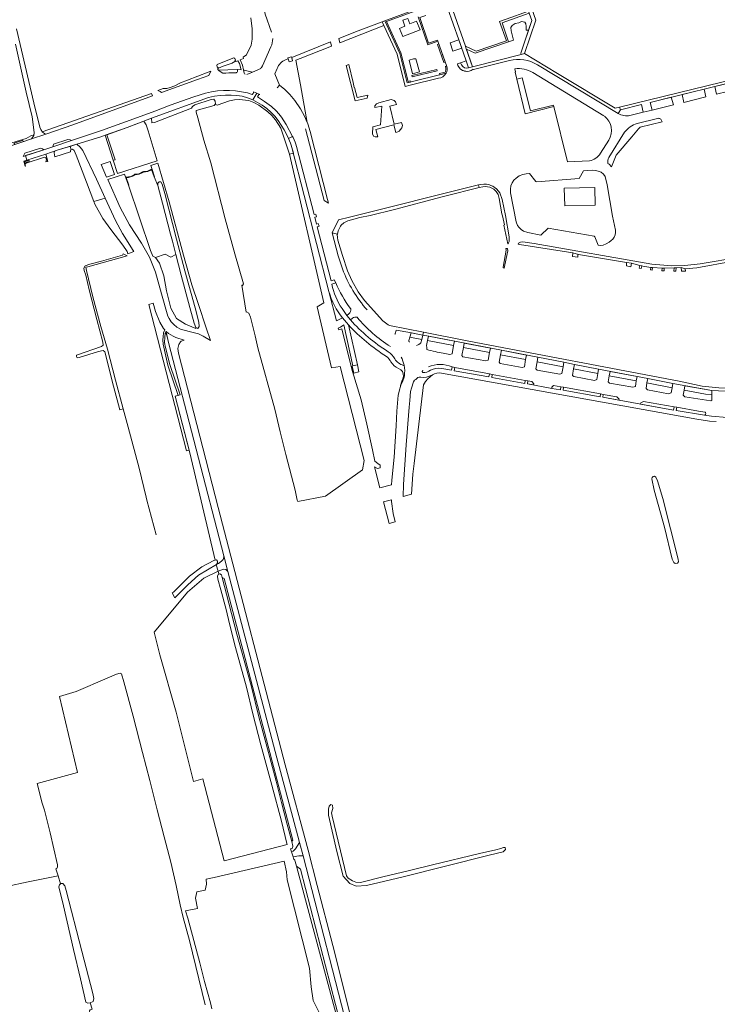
# Model space of a CAD drawing. Header units: metres. Extents: x 209813 to 223847, y 571801 to 587119.
# Tile 291 of 656: x 219602 to 219984, y 576019 to 576558. Entities that reach past the tile are written whole.
import ezdxf

# ---------------------------------------------------------------- set-up
doc = ezdxf.new("R2010")
doc.units = ezdxf.units.M
for name, color, linetype, lineweight in [('B-RO-GK-BESCHOEIING-G', 8, 'GK-BESCHOEIING', 0), ('B-RO-GR-BEPLANTING_CULTUUR_BOSPLANTSOEN-GV', 8, 'Continuous', 0), ('B-RO-GR-BEPLANTING_CULTUUR_HEESTERS-GV', 8, 'Continuous', 0), ('B-RO-GR-BEPLANTING_CULTUUR_ROOS-GV', 8, 'Continuous', 0), ('B-RO-GR-GRAS-GV', 8, 'Continuous', 0), ('B-RO-GR-GROENVOORZIENING-GV', 8, 'Continuous', 0), ('B-RO-GR-HAAG-GV', 8, 'Continuous', 0), ('B-RO-IE-TERREINAFSCHEIDING_KUNSTMATIG_MUUR-GV', 8, 'Continuous', 0), ('B-RO-OG-TERREIN_CULTUURSCHEIDING-GV', 8, 'Continuous', 0), ('B-RO-OG-WATER_GREPPEL-GV', 8, 'Continuous', 0), ('B-RO-OG-WEG-GV', 8, 'Continuous', 0), ('B-RO-VH-VERHARDING_OPEN-GV', 8, 'Continuous', 0), ('B-RO-VH-VERHARDING_PUIN-GV', 8, 'Continuous', 0), ('B-RO-VH-VERHARDING_STRAATBAKSTEEN-GV', 8, 'Continuous', 0), ('B-RO-VH-VERHARDING_TEGEL-GV', 8, 'Continuous', 0)]:
    doc.layers.add(name, color=color, linetype=linetype, lineweight=lineweight)
doc.linetypes.add('GK-BESCHOEIING', pattern='A,30,-5,[1,NLCS.shx,S=1,R=0,X=0,Y=0],-5', length=40)

msp = doc.modelspace()

# ---------------------------------------------------------------- linework, layer by layer
at = {"layer": 'B-RO-GK-BESCHOEIING-G', "flags": 128}
for points in [[(219659.161, 576344.75), (219654.89, 576360.451), (219650.423, 576377.411), (219646.898, 576389.813), (219642.466, 576406.155), (219639.056, 576420.478), (219638.736, 576422.297), (219639.687, 576422.633), (219661.237, 576428.492)], [(219672.122, 576294.887), (219671.698, 576296.535), (219667.817, 576312.393), (219661.874, 576334.778), (219659.161, 576344.75)], [(219677.199, 576275.842), (219674.603, 576285.234), (219672.122, 576294.887)]]:
    msp.add_lwpolyline(points, dxfattribs=at)
at = {"layer": 'B-RO-GR-BEPLANTING_CULTUUR_BOSPLANTSOEN-GV', "flags": 128}
for points in [[(219688.017, 576429.271), (219685.104, 576427.814), (219682.147, 576429.539), (219676.725, 576427.568), (219678.943, 576424.61), (219681.407, 576417.71), (219682.886, 576409.331), (219685.104, 576399.966), (219688.308, 576394.297), (219693.237, 576391.094), (219698.905, 576388.875), (219698.833, 576389.32), (219697.961, 576391.74), (219695.594, 576400.27), (219690.876, 576417.981)], [(219713.283, 576252.464), (219716.961, 576238.376), (219721.26, 576221.501), (219725.104, 576207.814), (219729.3, 576192.691), (219733.432, 576176.216), (219737.31, 576161.394), (219742.901, 576140.88), (219745.789, 576129.362), (219748.761, 576117.945), (219751.444, 576108.027), (219751.934, 576108.615), (219714.337, 576251.937)], [(219788.644, 575965.216), (219788.966, 575965.86), (219756.175, 576092.785), (219753.945, 576094.462), (219788.168, 575966.946)]]:
    msp.add_lwpolyline(points, close=True, dxfattribs=at)
at = {"layer": 'B-RO-GR-BEPLANTING_CULTUUR_HEESTERS-GV', "flags": 128}
for points in [[(219870.025, 576545.741), (219872.897, 576546.682), (219871.468, 576551.804), (219871.428, 576553.551), (219872.182, 576554.702), (219873.73, 576555.694), (219875.835, 576556.21), (219877.224, 576556.806), (219879.011, 576556.568), (219879.646, 576555.496), (219879.805, 576554.146), (219879.797, 576552.152), (219880.989, 576552.043), (219882.829, 576557.491), (219881.451, 576561.33), (219866.536, 576556.054)], [(219838.079, 576545.145), (219839.63, 576540.632), (219844.481, 576542.294), (219842.901, 576546.908)], [(219874.624, 576525.324), (219879.236, 576506.375), (219894.978, 576510.287), (219894.757, 576511.057), (219882.162, 576507.887), (219877.518, 576525.938)], [(219808.684, 576511.401), (219808.26, 576512.863), (219807.479, 576513.597), (219806.474, 576514.024), (219805.757, 576514.102), (219799.116, 576512.305), (219797.887, 576511.753), (219796.959, 576510.695), (219796.865, 576509.685), (219800.81, 576510.443), (219799.911, 576500.299), (219795.886, 576499.159), (219795.53, 576495.333), (219796.238, 576494.116), (219797.119, 576493.707), (219798.289, 576493.651), (219798.521, 576493.705), (219797.517, 576497.82), (219807.39, 576500.361), (219808.469, 576496.085), (219809.554, 576496.366), (219810.281, 576496.773), (219811.755, 576498.584), (219812.017, 576499.905), (219811.555, 576501.497), (219807.522, 576500.702), (219805.105, 576510.556)], [(219661.736, 576429.616), (219664.937, 576430.933), (219664.639, 576431.505), (219658.652, 576440.841), (219654.818, 576447.821), (219649.255, 576460.06), (219643.003, 576458.259), (219643.562, 576456.788), (219648.015, 576449.079), (219652.315, 576442.957), (219658.974, 576434.4), (219661.35, 576430.98)], [(219859.703, 576363.941), (219840.673, 576367.463), (219840.359, 576365.691), (219859.402, 576362.263)], [(219879.237, 576360.389), (219861.179, 576363.609), (219860.882, 576362.002), (219878.961, 576358.734)], [(219882.865, 576359.791), (219880.746, 576360.12), (219880.475, 576358.481), (219883.792, 576357.863), (219883.905, 576358.49)], [(219893.748, 576355.972), (219898.543, 576355.147), (219898.829, 576356.898), (219894.641, 576357.633), (219893.867, 576356.596)], [(219920.511, 576352.979), (219900.21, 576356.636), (219899.941, 576355.028), (219920.225, 576351.384)], [(219921.99, 576352.724), (219921.677, 576351.118), (219930.499, 576349.529), (219930.605, 576350.178), (219929.381, 576351.425)], [(219960.776, 576345.921), (219944.013, 576348.857), (219942.516, 576348.04), (219942.382, 576347.395), (219960.476, 576344.14)], [(219711.021, 576255.855), (219703.225, 576252.18), (219694.236, 576244.366), (219689.907, 576239.133), (219676.097, 576222.513), (219679.168, 576210.16), (219688.063, 576178.835), (219697.658, 576140.701), (219702.703, 576142.335), (219714.431, 576097.278), (219748.881, 576106.29), (219748.677, 576106.841), (219745.754, 576119.093), (219740.532, 576138.823), (219734.456, 576160.889), (219730.106, 576177.898), (219726.579, 576192.52), (219720.553, 576214.186), (219717.294, 576227.022), (219715.48, 576234.867), (219712.575, 576245.75), (219710.964, 576251.592), (219710.661, 576253.279), (219711.094, 576254.181), (219711.429, 576254.294)]]:
    msp.add_lwpolyline(points, close=True, dxfattribs=at)
for points in [[(219846.921, 576535.413), (219843.846, 576534.279)], [(219847.305, 576531.329), (219848.226, 576531.557), (219846.921, 576535.413)], [(219833.499, 576366.952), (219838.873, 576365.961), (219839.183, 576367.744)], [(219962.238, 576345.665), (219961.921, 576343.875), (219977.499, 576341.402)], [(219977.72, 576343.005), (219974.131, 576343.583), (219962.238, 576345.665)], [(219977.97, 576341.715), (219978.1, 576342.433)]]:
    msp.add_lwpolyline(points, dxfattribs=at)
at = {"layer": 'B-RO-GR-BEPLANTING_CULTUUR_HEESTERS-GV'}
for points in [[(219839.183, 576367.744, 0.2105225), (219826.258, 576367.719)], [(219822.949, 576365.451, 0.7029822), (219823.206, 576364.695)], [(219823.206, 576364.695, 0.1610727), (219827.4, 576365.897)], [(219977.499, 576341.402, 0.3222271), (219977.97, 576341.715)], [(219978.1, 576342.433, 0.405493), (219977.72, 576343.005)]]:
    msp.add_lwpolyline(points, format="xyb", dxfattribs=at)
at = {"layer": 'B-RO-GR-BEPLANTING_CULTUUR_ROOS-GV', "flags": 128}
for points in [[(219653.634, 576480.918), (219654.729, 576481.17), (219650.118, 576494.883), (219649.204, 576494.556)], [(219822.581, 576382.762), (219823.218, 576385.133), (219816.745, 576386.429), (219816.104, 576384.011)], [(219840.046, 576379.395), (219840.506, 576381.841), (219826.239, 576384.58), (219825.774, 576382.146)], [(219860.16, 576378.064), (219845.84, 576380.816), (219845.38, 576378.367), (219859.692, 576375.607)], [(219879.886, 576374.273), (219866.208, 576376.901), (219865.74, 576374.441), (219879.466, 576371.795)], [(219899.985, 576367.839), (219900.401, 576370.296), (219886.214, 576373.056), (219885.794, 576370.575)], [(219919.355, 576366.495), (219906.162, 576369.078), (219905.764, 576366.725), (219918.963, 576364.181)], [(219940.478, 576362.508), (219925.689, 576365.307), (219925.292, 576362.961), (219940.072, 576360.111)], [(219960.067, 576358.641), (219946.326, 576361.404), (219945.916, 576358.985), (219959.676, 576356.332)], [(219981.468, 576352.417), (219981.52, 576354.851), (219966.692, 576357.47), (219966.284, 576355.058), (219977.883, 576352.822)]]:
    msp.add_lwpolyline(points, close=True, dxfattribs=at)
at = {"layer": 'B-RO-GR-GRAS-GV', "flags": 128}
msp.add_lwpolyline([(219750.137, 576484.227), (219745.412, 576498.494), (219742.43, 576503.026), (219740.415, 576505.4), (219738.226, 576507.34), (219733.326, 576511.086), (219730.64, 576512.56), (219727.913, 576513.67), (219722.666, 576514.089), (219720.062, 576514.002), (219717.255, 576513.379), (219710.523, 576510.997), (219709.921, 576511.374), (219709.727, 576511.757), (219708.893, 576510.937), (219699.145, 576508.101), (219698.996, 576507.249), (219700.053, 576504.028), (219703.226, 576491.976), (219707.069, 576479.49), (219715.028, 576448.859), (219720.316, 576429.579), (219724.899, 576413.188), (219724.449, 576412.369), (219724.107, 576412.457), (219726.444, 576397.755), (219726.675, 576397.827), (219727.928, 576397.194), (219728.766, 576394.908), (219731.303, 576384.742), (219732.865, 576378.248), (219742.131, 576344.663), (219745.005, 576332.243), (219748.129, 576319.79), (219753.234, 576300.276), (219754.427, 576294.717), (219754.732, 576294.022), (219769.835, 576296.993), (219790.103, 576311.382), (219791.041, 576316.499), (219777.842, 576368.07), (219773.212, 576367.276), (219765.274, 576400.613), (219769.037, 576402.811)], close=True, dxfattribs=at)
for points in [[(219704.071, 576018.543), (219695.337, 576053.747), (219692.029, 576066.282), (219690.349, 576073.243), (219688.03, 576083.793), (219685.156, 576096.613), (219681.629, 576110.517), (219677.734, 576125.34), (219673.753, 576141.414), (219669.606, 576156.637), (219664.501, 576176.617), (219659.498, 576195.329), (219658.089, 576199.651), (219657.471, 576200.068), (219655.351, 576199.581), (219650.261, 576197.286), (219633.373, 576189.998), (219624.255, 576187.392), (219634.101, 576145.786), (219612.044, 576139.715), (219614.737, 576128.841), (219616.028, 576125.069), (219619.118, 576112.7), (219623.135, 576095.156), (219623.203, 576094.155), (219622.72, 576093.169), (219622.295, 576093.015), (219623.463, 576089.147)], [(219766.178, 576014.693), (219763.193, 576020.885), (219762.05, 576028.346), (219761.182, 576038.665), (219748.906, 576086.925), (219748.483, 576091.361), (219747.318, 576097.085), (219708.9, 576088.195), (219704.455, 576087.242), (219704.667, 576084.596), (219704.028, 576081.241), (219699.504, 576080.368), (219698.635, 576076.87), (219699.742, 576071.24), (219693.256, 576069.995), (219694.583, 576065.922), (219701.032, 576041.582), (219703.668, 576031.233), (219706.841, 576019.532), (219707.614, 576016.261)], [(219693.061, 575813.659), (219692.223, 575813.483), (219691.35, 575813.722), (219690.787, 575814.375), (219685.098, 575835.939), (219653.94, 575962.301), (219648.884, 575980.806), (219640.55, 576014.144), (219640.605, 576015.164), (219641.002, 576015.72), (219642.051, 576016.093), (219641.043, 576019.704), (219639.722, 576019.394), (219638.69, 576019.95), (219635.682, 576032.807), (219631.851, 576048.898), (219626.456, 576072.802), (219623.954, 576083.085), (219624.169, 576084.204), (219624.786, 576084.769), (219623.463, 576089.147), (219607.053, 576085.899), (219571.335, 576078.2)], [(219624.786, 576084.769), (219624.936, 576084.906), (219626.105, 576084.925), (219627.142, 576083.691), (219627.914, 576081.204), (219636.468, 576047.89), (219642.5, 576024.713), (219643.056, 576021.934), (219642.58, 576020.347), (219641.043, 576019.704)]]:
    msp.add_lwpolyline(points, dxfattribs=at)
at = {"layer": 'B-RO-GR-GROENVOORZIENING-GV', "flags": 128}
for points in [[(219749.484, 576536.411), (219749.909, 576534.833), (219751.835, 576535.388), (219751.271, 576537.542), (219749.339, 576537.036)], [(219869.64, 576431.385), (219869.556, 576432.589), (219869.229, 576432.627), (219868.647, 576432.495), (219868.831, 576431.589), (219867.249, 576422.282), (219867.153, 576421.93), (219867.659, 576421.854), (219868.878, 576427.03)]]:
    msp.add_lwpolyline(points, close=True, dxfattribs=at)
at = {"layer": 'B-RO-GR-HAAG-GV', "flags": 128}
for points in [[(219818.549, 576563.194), (219802.299, 576557.191), (219807.487, 576546.021), (219810.543, 576539.377), (219814.577, 576523.211), (219816.356, 576523.652), (219816.188, 576524.332), (219815.087, 576524.059), (219811.172, 576539.748), (219803.254, 576556.798), (219818.792, 576562.537)], [(219820.673, 576559.436), (219825.928, 576544.087), (219831.405, 576546.015), (219831.172, 576546.675), (219826.362, 576544.982), (219821.56, 576559.006)], [(219836.266, 576532.263), (219836.169, 576532.536), (219835.509, 576532.303), (219835.618, 576531.977), (219835.71, 576531.521), (219835.753, 576531.057), (219835.752, 576530.669), (219835.717, 576530.283), (219835.648, 576529.901), (219835.522, 576529.453), (219835.381, 576529.091), (219832.272, 576528.32), (219832.441, 576527.641), (219835.868, 576528.491)]]:
    msp.add_lwpolyline(points, dxfattribs=at)
for points in [[(219835.418, 576534.662), (219831.919, 576544.563), (219831.259, 576544.329), (219834.758, 576534.429)], [(219817.19, 576527.249), (219817.347, 576526.605), (219830.983, 576529.93), (219830.826, 576530.574)]]:
    msp.add_lwpolyline(points, close=True, dxfattribs=at)
at = {"layer": 'B-RO-IE-TERREINAFSCHEIDING_KUNSTMATIG_MUUR-GV', "flags": 128}
for points in [[(219674.659, 576475.864), (219676.023, 576471.765), (219676.216, 576471.829), (219674.846, 576476.347), (219674.554, 576476.059), (219672.342, 576474.955), (219670.177, 576474.73), (219669.759, 576474.519), (219667.707, 576473.488), (219665.493, 576473.243), (219665.08, 576472.992), (219663.199, 576472.026), (219660.768, 576471.676), (219660.484, 576471.696), (219661.924, 576467.217), (219662.129, 576467.279), (219660.792, 576471.386)], [(219669.873, 576474.339), (219670.212, 576474.351), (219670.222, 576474.426)], [(219665.192, 576472.811), (219665.537, 576472.869), (219665.535, 576472.938)]]:
    msp.add_lwpolyline(points, dxfattribs=at)
at = {"layer": 'B-RO-IE-TERREINAFSCHEIDING_KUNSTMATIG_MUUR-GV'}
msp.add_lwpolyline([(219665.535, 576472.938, 0.1560193), (219669.873, 576474.339)], format="xyb", dxfattribs=at)
at = {"layer": 'B-RO-OG-TERREIN_CULTUURSCHEIDING-GV', "flags": 128}
for points in [[(219740.227, 576551.102), (219736.875, 576560.956), (219735.877, 576564.841), (219731.494, 576584.803), (219728.678, 576596.251), (219727.185, 576597.594), (219726.044, 576598.289), (219724.391, 576598.354), (219721.787, 576597.72), (219721.556, 576596.856), (219722.046, 576595.166)], [(219818.549, 576563.194), (219802.299, 576557.191), (219807.487, 576546.021), (219810.543, 576539.377), (219814.577, 576523.211), (219835.868, 576528.491)], [(219729.08, 576558.876), (219729.673, 576552.815), (219729.715, 576547.238), (219729.168, 576543.964), (219726.671, 576538.616), (219724.769, 576537.378), (219725, 576536.678), (219723.23, 576535.958), (219724.441, 576532.876), (219725.044, 576530.316), (219725.238, 576530.297), (219729.848, 576529.207), (219734.413, 576531.138), (219734.71, 576531.738), (219734.886, 576531.679), (219735.359, 576532.555), (219740.003, 576543.002)], [(219812.237, 576548.652), (219810.477, 576552.982), (219813.293, 576554.25), (219812.167, 576557.559), (219814.913, 576558.545), (219816.145, 576555.552), (219819.665, 576557.031)], [(219812.237, 576548.652), (219821.637, 576552.313), (219819.665, 576557.031)], [(219831.405, 576546.015), (219831.172, 576546.675), (219826.362, 576544.982), (219821.56, 576559.006), (219824.761, 576560.133)], [(219743.367, 576531.169), (219742.093, 576528.258), (219744.648, 576521.971), (219747.614, 576519.627), (219750.4, 576516.812), (219753.097, 576513.602), (219756.219, 576509.01), (219758.408, 576505.067), (219759.887, 576501.584), (219756.124, 576522.112), (219753.651, 576535.755), (219756.02, 576536.64), (219773.203, 576543.441), (219772.665, 576545.707), (219751.387, 576537.177)], [(219836.266, 576532.263), (219831.405, 576546.015)], [(219751.387, 576537.177), (219751.835, 576535.388), (219749.909, 576534.833), (219749.484, 576536.411), (219747.985, 576535.837)], [(219815.758, 576535.626), (219817.518, 576528.197), (219821.426, 576529.218), (219819.349, 576536.506), (219818.116, 576536.435)], [(219815.758, 576535.626), (219818.116, 576536.435)], [(219873.555, 576530.984), (219873.978, 576529.278), (219873.68, 576529.202)], [(219873.68, 576529.202), (219874.624, 576525.324), (219877.518, 576525.938), (219882.162, 576507.887), (219894.757, 576511.057), (219894.979, 576510.287), (219902.401, 576479.994), (219914.401, 576480.578)], [(219922.357, 576505.237), (219893.182, 576522.862), (219883.412, 576528.858)], [(219931.458, 576508.583), (219930.15, 576506.445)], [(219936.588, 576505.415), (219943.903, 576507.164), (219942.83, 576511.369), (219931.458, 576508.583)], [(219924.566, 576479.186), (219925.193, 576478.82), (219926.504, 576477.341), (219929.089, 576483.752), (219937.598, 576493.807), (219941.341, 576498.022), (219942.149, 576498.963), (219954.16, 576501.979), (219954.087, 576502.293)], [(219951.615, 576503.811), (219940.53, 576501.086)], [(219933.58, 576496.183), (219925.071, 576482.387)], [(219920.513, 576484.694), (219924.993, 576491.906)], [(219661.924, 576467.217), (219659.861, 576473.356), (219650.608, 576470.416), (219657.511, 576454.961), (219662.499, 576445.615), (219669.139, 576435.423), (219673.554, 576427.837), (219676.864, 576419.619), (219680.111, 576407.687), (219683.494, 576395.533), (219684.262, 576394.19), (219685.459, 576392.433), (219686.771, 576390.984), (219688.396, 576389.561), (219690.403, 576388.504), (219695.197, 576387.077), (219700.416, 576385.797), (219702.873, 576384.606), (219706.867, 576382.259), (219704.623, 576389.144), (219700.332, 576401.972), (219696.702, 576412.757), (219692.061, 576428.949), (219684.365, 576458.068), (219678.134, 576479.221), (219674.328, 576477.997), (219676.216, 576471.829), (219676.023, 576471.765)], [(219661.924, 576467.217), (219674.014, 576431.511), (219675.246, 576428.307), (219676.725, 576427.568), (219682.147, 576429.539), (219685.104, 576427.814), (219688.017, 576429.271), (219686.04, 576436.56), (219685.083, 576440.383), (219680.566, 576457.326), (219678.03, 576467.074), (219676.023, 576471.765), (219674.659, 576475.864)], [(219670.222, 576474.426), (219669.914, 576474.28), (219669.873, 576474.339)], [(219660.792, 576471.386), (219662.129, 576467.279), (219661.924, 576467.217)], [(219665.535, 576472.938), (219665.247, 576472.765), (219665.192, 576472.811)], [(219678.03, 576467.074), (219678.162, 576468.377), (219678.812, 576469.113), (219679.664, 576469.097), (219680.517, 576467.863), (219681.894, 576462.705), (219688.293, 576437.732), (219692.943, 576420.372), (219698.517, 576400.107), (219700.449, 576392.195), (219700.719, 576389.807), (219700.003, 576388.738), (219698.869, 576389.302), (219698.905, 576388.875), (219693.237, 576391.094), (219688.308, 576394.297), (219685.104, 576399.966), (219682.886, 576409.331), (219681.407, 576417.71), (219678.943, 576424.61), (219676.725, 576427.568)], [(219775.46, 576413.72), (219773.401, 576413.059)], [(219771.743, 576409.029), (219775.964, 576392.909)], [(219778.965, 576399.703), (219781.594, 576395.838), (219782.744, 576396.788)], [(219783.704, 576399.479), (219783.503, 576399.763)], [(219775.964, 576392.909), (219779.253, 576394.566)], [(219784.651, 576394.44), (219783.531, 576393.518)], [(219782.489, 576390.734), (219787.329, 576368.918), (219788.227, 576365.041), (219785.315, 576364.379), (219784.454, 576368.246), (219784.926, 576368.381), (219779.917, 576390.83), (219778.012, 576389.447), (219776.885, 576389.006), (219777.11, 576388.142), (219778.839, 576388.585), (219782.249, 576374.512), (219784.684, 576365.164), (219789.416, 576349.808), (219792.508, 576336.387), (219795.567, 576322.38), (219796.812, 576316.237), (219798.567, 576314.82), (219799.854, 576314.02), (219799.856, 576312.467), (219798.437, 576312.232), (219796.683, 576313.088), (219799.68, 576301.597), (219806.102, 576303.182)], [(219819.738, 576379.422), (219820.911, 576380.019), (219821.703, 576380.505), (219822.081, 576380.901), (219822.581, 576382.762), (219816.104, 576384.011), (219815.604, 576382.126), (219815.586, 576381.943), (219815.616, 576381.696), (219815.802, 576381.218)], [(219825.774, 576382.146), (219825.267, 576379.496), (219825.303, 576378.398), (219825.443, 576377.295)], [(219834.349, 576375.215), (219838.055, 576374.546), (219839.206, 576374.925), (219840.046, 576379.395), (219825.774, 576382.146)], [(219806.102, 576303.182), (219806.244, 576305.832), (219807.452, 576318.258), (219808.547, 576335.532), (219808.933, 576343.532), (219809.758, 576352.335), (219811.671, 576359.931), (219812.198, 576361.309), (219812.553, 576362.587)]]:
    msp.add_lwpolyline(points, dxfattribs=at)
for points in [[(219801.826, 576554.651), (219800.888, 576556.67), (219787.688, 576551.686), (219777.26, 576547.547), (219777.802, 576545.261)], [(219876.97, 576538.787), (219876.757, 576539.518), (219880.989, 576552.043), (219879.797, 576552.152), (219879.805, 576554.146), (219879.646, 576555.496), (219879.011, 576556.568), (219877.224, 576556.806), (219875.835, 576556.21), (219873.73, 576555.694), (219872.182, 576554.702), (219871.428, 576553.551), (219871.468, 576551.804), (219872.897, 576546.682), (219870.025, 576545.741), (219851.758, 576539.464), (219847.062, 576541.778), (219850.385, 576532.098)], [(219982.987, 576521.208), (219984.056, 576516.999), (219995.943, 576519.908), (219994.879, 576524.106)], [(219965.118, 576516.831), (219966.111, 576512.586), (219978.212, 576515.548), (219977.164, 576519.78)], [(219960.369, 576511.18), (219959.215, 576515.386), (219947.589, 576512.539), (219948.717, 576508.328)], [(219653.634, 576480.918), (219656.017, 576473.58), (219677.719, 576480.519), (219672.693, 576496.927), (219671.68, 576500.307), (219670.412, 576502.259), (219661.194, 576498.846), (219650.118, 576494.883), (219654.729, 576481.17)], [(219604.166, 576490.987), (219608.845, 576492.565), (219610.256, 576494.478), (219610.298, 576494.893), (219608.457, 576494.247), (219605.887, 576492.803), (219594.447, 576489.258), (219596.387, 576488.364), (219599.759, 576489.501), (219599.585, 576489.61), (219599.475, 576489.826), (219599.457, 576490.096), (219599.564, 576490.312), (219599.87, 576490.436), (219603.926, 576491.691), (219604.124, 576491.619), (219604.268, 576491.312)], [(219630.595, 576486.812), (219631.278, 576487.045), (219632.231, 576486.212), (219633.27, 576483.642), (219638.952, 576468.921), (219643.003, 576458.259), (219649.255, 576460.06), (219644.569, 576470.593), (219637.059, 576486.294), (219635.618, 576488.01), (219633.723, 576489.77), (219630.46, 576488.684), (219630.193, 576487.911)], [(219650.048, 576471.674), (219654.306, 576473.038), (219652.008, 576480.234), (219646.969, 576478.592)], [(219919.197, 576434.324), (219920.232, 576434.23), (219921.892, 576434.476), (219923.624, 576435.158), (219925.172, 576436.047), (219926.361, 576436.896), (219927.238, 576437.768), (219927.931, 576438.83), (219928.454, 576439.975), (219928.703, 576441.406), (219928.651, 576442.671), (219927.045, 576450.214), (219924.176, 576467.524), (219923.036, 576471.997), (219922.065, 576473.36), (219920.758, 576474.308), (219919.274, 576474.979), (219917.689, 576475.324), (219915.942, 576475.408), (219911.129, 576475.171), (219908.793, 576470.983), (219885.54, 576469.097), (219884.981, 576469.233), (219881.585, 576473.559), (219879.824, 576473.463), (219877.849, 576473.051), (219875.96, 576472.31), (219874.28, 576471.112), (219873.087, 576470.029), (219872.103, 576468.535), (219871.428, 576466.879), (219871.142, 576465.136), (219871.223, 576463.027), (219874.277, 576447.102), (219875.065, 576445.213), (219875.961, 576444.007), (219876.984, 576442.924), (219878.232, 576442.102), (219880.589, 576441.382), (219887.881, 576439.949), (219891.721, 576443.647), (219917.076, 576439.307), (219917.319, 576438.99)], [(219917.355, 576466.042), (219917.597, 576456.388), (219900.885, 576455.968), (219900.642, 576465.622)], [(219859.692, 576375.607), (219845.38, 576378.367), (219844.544, 576373.922), (219845.128, 576373.27), (219857.705, 576371.001), (219858.889, 576371.391)], [(219865.74, 576374.441), (219864.952, 576370.302), (219865.595, 576369.585), (219877.608, 576367.443), (219878.796, 576367.834), (219879.466, 576371.795)], [(219885.782, 576365.986), (219898.176, 576363.777), (219899.363, 576364.168), (219899.985, 576367.839), (219885.794, 576370.575), (219885.139, 576366.704)], [(219905.799, 576362.418), (219917.17, 576360.376), (219918.387, 576360.776), (219918.963, 576364.181), (219905.764, 576366.725), (219905.156, 576363.135)], [(219925.406, 576358.892), (219938.25, 576356.578), (219939.546, 576357.004), (219940.072, 576360.111), (219925.292, 576362.961), (219924.731, 576359.646)], [(219945.916, 576358.985), (219945.404, 576355.96), (219946.122, 576355.16), (219957.748, 576353.024), (219959.197, 576353.501), (219959.676, 576356.332)], [(219981.468, 576352.417), (219977.883, 576352.822), (219966.284, 576355.058), (219965.821, 576352.321), (219966.657, 576351.388), (219980.871, 576349.102), (219981.407, 576349.537)]]:
    msp.add_lwpolyline(points, close=True, dxfattribs=at)
at = {"layer": 'B-RO-OG-TERREIN_CULTUURSCHEIDING-GV'}
for points in [[(219740.003, 576543.002, 0.1168685), (219740.985, 576547.469)], [(219747.985, 576535.837, 0.2091341), (219743.367, 576531.169)], [(219835.868, 576528.491, 0.1914607), (219836.266, 576532.263)], [(219883.412, 576528.858, 0.1760886), (219873.555, 576530.984)], [(219924.993, 576491.906, 0.3860314), (219922.594, 576505.091)], [(219930.15, 576506.445, 0.1736839), (219936.588, 576505.415)], [(219954.087, 576502.293, 0.4162159), (219951.615, 576503.811)], [(219940.53, 576501.086, 0.1613743), (219933.58, 576496.183)], [(219914.401, 576480.578, 0.1889478), (219920.513, 576484.694)], [(219925.071, 576482.387, 0.2351527), (219924.566, 576479.186)], [(219674.659, 576475.864, -0.1508614), (219670.222, 576474.426)], [(219665.192, 576472.811, -0.1533686), (219660.792, 576471.386)], [(219773.401, 576413.059, 0.1045339), (219778.965, 576399.703)], [(219783.503, 576399.763, -0.0517054), (219775.46, 576413.72)], [(219779.253, 576394.566, -0.0994349), (219771.743, 576409.029)], [(219782.744, 576396.788, 0.2461034), (219783.704, 576399.479)], [(219787.197, 576394.959, 0.2070353), (219784.651, 576394.44)], [(219805.468, 576378.913, -0.0782971), (219787.197, 576394.959)], [(219803.226, 576373.497, -0.0637253), (219782.489, 576390.734)], [(219825.443, 576377.295, 0.0313551), (219834.349, 576375.215)], [(219804.115, 576376.095, -0.1086824), (219807.867, 576372.09)], [(219812.968, 576368.64, 0.0788512), (219811.248, 576373.182)], [(219812.553, 576362.587, 0.3710447), (219809.814, 576366.869)]]:
    msp.add_lwpolyline(points, format="xyb", dxfattribs=at)
at = {"layer": 'B-RO-OG-WATER_GREPPEL-GV', "flags": 128}
for points in [[(219712.22, 576531.615), (219713.805, 576532.319), (219718.762, 576534.013), (219720.097, 576534.85), (219720.53, 576535.769), (219720.195, 576536.653), (219719.643, 576536.953), (219718.208, 576536.5), (219710.631, 576533.4), (219710.365, 576532.832), (219710.566, 576532.08), (219711.168, 576531.53)], [(219661.237, 576428.492), (219659.164, 576429.741), (219658.781, 576429.006), (219647.147, 576425.583), (219640.77, 576424.054), (219638.334, 576423.132), (219637.517, 576421.845), (219637.686, 576420.459), (219638.625, 576417.955), (219640.557, 576409.976), (219644.705, 576393.751), (219647.996, 576381.365), (219648.182, 576379.612), (219647.198, 576378.942), (219633.629, 576374.213), (219633.463, 576373.512), (219633.981, 576372.811), (219634.916, 576372.896), (219645.649, 576376.185), (219648.203, 576376.656), (219649.123, 576375.973), (219653.859, 576357.193), (219657.229, 576344.284), (219659.161, 576344.75), (219654.89, 576360.451), (219650.423, 576377.411), (219646.898, 576389.813), (219642.466, 576406.155), (219639.056, 576420.478), (219638.736, 576422.297), (219639.687, 576422.633)], [(219963.072, 576262.423), (219954.518, 576295.708), (219951.724, 576305.317), (219950.711, 576307.374), (219950.045, 576307.876), (219949.393, 576307.695), (219948.757, 576307.146), (219948.521, 576306.411), (219949.856, 576300.213), (219955.459, 576280.093), (219959.733, 576262.482), (219960.662, 576260.66), (219961.429, 576260.106), (219962.632, 576260.27), (219963.151, 576261.053)], [(219685.851, 576244.053), (219687.462, 576241.304), (219694.42, 576248.463), (219700.274, 576253.731), (219710.234, 576259.523), (219710.801, 576260.509), (219710.682, 576261.494), (219710.214, 576262.061), (219708.812, 576261.742), (219702.221, 576258.393), (219695.482, 576253.257), (219686.702, 576244.389)], [(219828.467, 576095.201), (219815.876, 576092.028), (219801.307, 576088.515), (219789.071, 576085.492), (219786.516, 576085.605), (219784.628, 576086.42), (219782.271, 576087.853), (219781.468, 576089.088), (219773.589, 576121.789), (219773.234, 576123.65), (219773.817, 576126.031), (219773.647, 576127.851), (219772.845, 576128.117), (219771.961, 576127.281), (219771.463, 576125.594), (219771.568, 576122.288), (219776.172, 576102.456), (219779.565, 576088.901), (219783.228, 576084.915), (219786.686, 576083.401), (219792.413, 576083.893), (219812.462, 576088.581), (219859.486, 576100.439), (219867.098, 576102.304), (219868.449, 576103.591), (219868.314, 576104.593), (219867.345, 576104.725), (219865.877, 576104.139), (219863.189, 576103.333), (219854.258, 576101.433)]]:
    msp.add_lwpolyline(points, close=True, dxfattribs=at)
at = {"layer": 'B-RO-OG-WEG-GV', "flags": 128}
for points in [[(219721.675, 576530.647), (219723.699, 576530.448), (219722.724, 576533.789), (219721.951, 576535.349), (219719.568, 576534.519), (219718.762, 576534.013), (219713.805, 576532.319), (219711.29, 576531.229), (219710.743, 576531.03), (219711.338, 576530.245), (219721.49, 576530.665)], [(219706.013, 576527.248), (219707.087, 576529.7), (219705.661, 576529.181), (219705.566, 576529.045), (219694.238, 576524.802), (219690.426, 576523.196), (219687.302, 576521.59), (219684.847, 576520.674), (219682.963, 576520.167), (219681.001, 576520.208), (219678.132, 576519.066), (219679.322, 576518.479), (219680.135, 576517.961), (219699.8, 576525.132)], [(219630.836, 576491.787), (219630.058, 576492.032), (219628.88, 576492.262), (219620.869, 576489.626), (219620.531, 576488.321)], [(219615.623, 576486.627), (219614.914, 576487.132), (219613.807, 576487.481), (219605.177, 576484.746), (219604.305, 576482.993)], [(219630.46, 576488.684), (219622.876, 576486.338), (219621.482, 576485.838), (219621.219, 576485.02), (219621.753, 576482.807), (219630.321, 576485.592), (219630.211, 576485.892), (219630.393, 576486.743), (219630.595, 576486.812), (219630.193, 576487.911)], [(219606.345, 576480.866), (219604.666, 576480.327), (219605.384, 576477.648), (219605.564, 576477.708), (219605.39, 576478.458), (219605.439, 576478.859), (219605.906, 576479.227), (219616.021, 576482.548), (219616.756, 576482.198), (219617.042, 576481.147), (219616.726, 576480.061), (219617.788, 576480.301), (219616.665, 576484.262)], [(219607.463, 576480.762), (219607.559, 576480.612), (219607.595, 576480.31), (219607.532, 576480.13), (219607.272, 576480.02), (219605.213, 576479.429), (219605.098, 576479.558), (219605.03, 576479.804), (219605.178, 576480.165), (219607.19, 576480.816)], [(219690.356, 576352.42), (219687.581, 576351.703), (219695.569, 576320.748), (219709.485, 576261.895), (219710.214, 576262.061), (219710.682, 576261.494), (219710.801, 576260.509), (219710.234, 576259.523), (219711.356, 576260.137), (219712.985, 576261.358), (219713.861, 576262.403), (219714.185, 576263.63), (219714.185, 576264.371), (219683.972, 576381.068), (219682.763, 576385.979), (219682.543, 576386.627), (219682.618, 576387.255), (219682.126, 576386.137), (219681.82, 576384.09), (219681.768, 576381.122), (219681.819, 576380.253), (219682.007, 576379.202), (219684.656, 576369.084)], [(219808.092, 576282.928), (219806.92, 576287.593), (219806.011, 576294.106), (219805.967, 576295.028), (219801.67, 576293.967), (219804.767, 576282.093)], [(219711.021, 576255.855), (219711.429, 576254.294), (219711.945, 576254.466), (219712.864, 576253.866), (219713.283, 576252.464), (219714.337, 576251.937), (219751.934, 576108.615), (219751.444, 576108.027), (219752.036, 576105.359), (219751.837, 576104.207), (219750.737, 576104.005), (219751.238, 576102.357), (219752.094, 576102.716), (219753.467, 576103.909), (219755.68, 576107.447), (219754.785, 576110.93), (219743.236, 576153.672), (219716.413, 576255.767), (219715.357, 576256.914), (219714.087, 576257.069), (219712.515, 576256.559)], [(219791.936, 575956.43), (219794.113, 575956.79), (219786.33, 575988.5), (219783.301, 576000), (219757.573, 576100.084), (219755.302, 576100.084), (219752.111, 576099.486), (219752.524, 576098.128), (219752.93, 576098.247), (219753.945, 576094.462), (219756.175, 576092.785), (219788.966, 575965.86), (219788.644, 575965.216), (219788.728, 575964.91), (219788.72, 575963.885), (219788.036, 575963.324), (219787.766, 575963.361), (219789.07, 575957.71), (219790.81, 575957.13), (219790.97, 575956.27)]]:
    msp.add_lwpolyline(points, close=True, dxfattribs=at)
for points in [[(219749.607, 576492.714), (219749.564, 576492.984), (219747.222, 576497.495), (219745.693, 576500.103), (219743.969, 576502.594), (219742.05, 576504.944), (219739.951, 576507.133), (219737.685, 576509.143), (219735.265, 576510.965), (219732.702, 576512.595), (219730.007, 576514.007), (219727.193, 576515.137), (219724.275, 576515.918), (219721.279, 576516.362), (219718.244, 576516.549), (219715.205, 576516.552), (219712.181, 576516.374), (219709.184, 576515.993), (219705.764, 576515.298), (219674.655, 576503.847), (219674.709, 576501.378), (219676.201, 576501.509), (219696.588, 576509.4), (219697.138, 576510.369), (219698.306, 576511.189), (219707.369, 576514.241), (219708.755, 576514.26), (219709.474, 576513.309), (219709.727, 576511.757), (219709.921, 576511.374), (219710.523, 576510.997), (219717.255, 576513.379), (219720.062, 576514.002), (219722.666, 576514.089), (219727.913, 576513.67), (219730.64, 576512.56), (219733.326, 576511.086), (219738.226, 576507.34), (219740.415, 576505.4), (219742.43, 576503.026), (219745.412, 576498.494), (219750.137, 576484.227)], [(219750.137, 576484.227), (219752.306, 576484.685), (219751.503, 576487.814)], [(219817.034, 576356.148), (219816.512, 576354.317), (219816.002, 576349.363), (219815.63, 576345.734), (219814.137, 576325.143), (219812.667, 576303.349), (219812.426, 576296.813), (219817.027, 576298.047), (219817.737, 576308.958), (219818.522, 576314.906), (219823.478, 576357.872), (219824.684, 576359.746), (219825.838, 576361.17), (219828.446, 576363.502)]]:
    msp.add_lwpolyline(points, dxfattribs=at)
at = {"layer": 'B-RO-OG-WEG-GV'}
for points in [[(219751.503, 576487.814, 0.0378238), (219749.607, 576492.714)], [(219818.599, 576360.574, 0.0743099), (219817.034, 576356.148)]]:
    msp.add_lwpolyline(points, format="xyb", dxfattribs=at)
at = {"layer": 'B-RO-VH-VERHARDING_OPEN-GV', "flags": 128}
msp.add_lwpolyline([(219784.926, 576368.381), (219784.454, 576368.246), (219785.315, 576364.379), (219788.227, 576365.041), (219787.329, 576368.918)], close=True, dxfattribs=at)
at = {"layer": 'B-RO-VH-VERHARDING_PUIN-GV', "flags": 128}
for points in [[(219600.108, 576544.442), (219605.945, 576518.234), (219609.206, 576504.709), (219610.414, 576496.051), (219610.256, 576494.478), (219608.845, 576492.565), (219616.77, 576495.23), (219616.006, 576495.466), (219614.852, 576496.255), (219613.992, 576497.709), (219613.458, 576499.047), (219610.256, 576512.399), (219600.689, 576552.798)], [(219786.732, 576000), (219773.924, 576051.05), (219765.411, 576083.863), (219760.307, 576103.239), (219747.756, 576149.9), (219711.042, 576290.769), (219689.362, 576375.319), (219689.056, 576377.823), (219689.537, 576379.952), (219690.458, 576381.4), (219690.871, 576381.766), (219691.328, 576381.991), (219692.525, 576382.404), (219687.981, 576383.887), (219686.481, 576384.59), (219683.904, 576386.049), (219682.671, 576387.206), (219682.543, 576386.627), (219683.372, 576383.734), (219683.972, 576381.068), (219714.185, 576264.371)], [(219716.413, 576255.767), (219743.236, 576153.672), (219754.785, 576110.93), (219755.68, 576107.447)], [(219757.573, 576100.084), (219783.301, 576000), (219786.33, 575988.5), (219794.113, 575956.79)]]:
    msp.add_lwpolyline(points, dxfattribs=at)
for points in [[(219710.106, 576259.453), (219711.021, 576255.855), (219712.515, 576256.559), (219714.087, 576257.069), (219715.357, 576256.914), (219716.413, 576255.767), (219714.185, 576264.371), (219714.185, 576263.63), (219713.861, 576262.403), (219712.985, 576261.358), (219711.356, 576260.137)], [(219752.111, 576099.486), (219755.302, 576100.084), (219757.573, 576100.084), (219755.68, 576107.447), (219753.467, 576103.909), (219752.094, 576102.716), (219751.238, 576102.357)]]:
    msp.add_lwpolyline(points, close=True, dxfattribs=at)
at = {"layer": 'B-RO-VH-VERHARDING_STRAATBAKSTEEN-GV', "flags": 128}
msp.add_lwpolyline([(219616.77, 576495.23), (219631.56, 576500.214), (219675.095, 576516.119), (219674.619, 576517.421), (219614.73, 576496.461), (219614.852, 576496.255), (219616.006, 576495.466)], close=True, dxfattribs=at)
at = {"layer": 'B-RO-VH-VERHARDING_TEGEL-GV', "flags": 128}
for points in [[(219881.451, 576561.33), (219882.829, 576557.491), (219876.757, 576539.518), (219876.97, 576538.787), (219878.89, 576539.269), (219885.096, 576557.59), (219876.708, 576581.489)], [(219835.181, 576569.337), (219836.742, 576564.336), (219842.901, 576546.908), (219846.921, 576535.413), (219848.226, 576531.557), (219850.385, 576532.098), (219846.811, 576542.508)], [(219846.539, 576543.297), (219837.282, 576570.02)], [(219847.062, 576541.778), (219851.758, 576539.464), (219870.025, 576545.741), (219866.536, 576556.054), (219881.451, 576561.33), (219881.065, 576562.43), (219868.814, 576558.187), (219865.244, 576556.913), (219868.92, 576546.281), (219852.353, 576540.619), (219846.539, 576543.297), (219846.811, 576542.508)], [(219835.868, 576528.491), (219814.577, 576523.211), (219810.543, 576539.377), (219807.487, 576546.021), (219802.299, 576557.191), (219800.888, 576556.67), (219801.826, 576554.651)], [(219801.826, 576554.651), (219809.088, 576539.013), (219813.5, 576521.334), (219816.202, 576521.914), (219831.712, 576525.775)], [(219930.942, 576510.046), (219928.424, 576509.431), (219896.892, 576528.472), (219878.89, 576539.269)], [(219843.846, 576534.279), (219842.158, 576533.656), (219842.408, 576532.824)], [(219850.239, 576530.357), (219870.578, 576535.482)], [(219876.97, 576538.787), (219850.385, 576532.098)], [(220010.67, 576534.619), (220011.102, 576531.703), (220010.997, 576530.194), (220010.846, 576529.517), (219930.942, 576510.046), (219931.458, 576508.583), (219942.83, 576511.369), (219943.903, 576507.164), (219948.717, 576508.328), (219947.589, 576512.539), (219982.987, 576521.208), (219998.382, 576524.947)], [(219720.267, 576528.69), (219720.886, 576528.8), (219721.236, 576528.891), (219721.535, 576529.138), (219721.675, 576529.416), (219721.675, 576530.647), (219721.49, 576530.665), (219711.338, 576530.245)], [(219711.338, 576530.245), (219711.632, 576529.857), (219713.734, 576528.489)], [(219726.756, 576527.901), (219729.848, 576529.207), (219725.238, 576530.297), (219725.044, 576530.316), (219725.406, 576528.566), (219725.575, 576528.281), (219725.9, 576528.063)], [(219848.226, 576531.557), (219847.305, 576531.329)], [(219886, 576533.136), (219930.15, 576506.445), (219931.458, 576508.583)], [(219732.229, 576517.649), (219730.477, 576518.361), (219730.527, 576518.183), (219730.506, 576518), (219730.346, 576517.508), (219729.705, 576516.957), (219727.208, 576517.763), (219720.644, 576518.862), (219717.347, 576519.159), (219714.034, 576519.163), (219710.67, 576518.867), (219707.431, 576518.334), (219704.191, 576517.583), (219697.843, 576515.65), (219684.831, 576510.981), (219676.351, 576507.84), (219666.862, 576504.298), (219647.216, 576497.172), (219630.836, 576491.787), (219620.531, 576488.321), (219615.623, 576486.627), (219605.623, 576483.415), (219606.345, 576480.866), (219616.665, 576484.262), (219622.876, 576486.338), (219633.723, 576489.77), (219646.856, 576493.739), (219649.204, 576494.556), (219661.194, 576498.846), (219674.655, 576503.847), (219705.764, 576515.298), (219709.184, 576515.993), (219712.181, 576516.374), (219715.205, 576516.552), (219718.244, 576516.549), (219721.279, 576516.362), (219724.275, 576515.918), (219727.193, 576515.137), (219730.007, 576514.007)], [(219733.844, 576516.809), (219732.229, 576517.649), (219730.007, 576514.007), (219732.702, 576512.595), (219735.265, 576510.965), (219737.685, 576509.143), (219739.951, 576507.133), (219742.05, 576504.944), (219743.969, 576502.594), (219745.693, 576500.103), (219747.222, 576497.495), (219749.564, 576492.984), (219749.607, 576492.714)], [(219771.008, 576459.349), (219761.57, 576496.642), (219760.15, 576500.901), (219758.408, 576505.067), (219756.219, 576509.01), (219753.097, 576513.602), (219750.4, 576516.812), (219747.614, 576519.627), (219744.648, 576521.971), (219743.348, 576520.553)], [(219751.903, 576493.978), (219748.312, 576500.498), (219745.819, 576504.419), (219744.406, 576506.248), (219742.833, 576507.945), (219740.229, 576510.268), (219736.5, 576513.043), (219732.645, 576515.615), (219733.167, 576516.597)], [(219758.987, 576498.118), (219769.1, 576458.83), (219771.484, 576457.469), (219771.008, 576459.349)], [(219752.242, 576493.266), (219751.903, 576493.978), (219749.607, 576492.714)], [(219751.503, 576487.814), (219771.743, 576409.029)], [(219773.401, 576413.059), (219775.46, 576413.72), (219774.684, 576415.517), (219772.919, 576414.948), (219765.343, 576444.488), (219766.328, 576444.769), (219765.957, 576446.213), (219764.974, 576445.93), (219764.006, 576449.701), (219764.997, 576449.951), (219764.626, 576451.394), (219763.62, 576451.179), (219754.085, 576488.393)], [(219776.41, 576440.472), (219776.857, 576442.256), (219777.138, 576442.999), (219778.065, 576444.775), (219778.516, 576445.421), (219779.992, 576446.577), (219780.941, 576447.181), (219782.171, 576447.764), (219788.688, 576449.611), (219794.329, 576450.601), (219807.589, 576453.883), (219833.788, 576460.782), (219835.14, 576461.237), (219854.08, 576466.069), (219853.731, 576467.385), (219783.039, 576449.727), (219777.093, 576448.311), (219773.624, 576441.184)], [(219854.08, 576466.069), (219855.964, 576466.406), (219857.433, 576466.5), (219858.617, 576466.366), (219859.798, 576466.107), (219860.975, 576465.661), (219861.975, 576464.985), (219863.308, 576463.786), (219864.382, 576462.14), (219865.069, 576459.877), (219866.392, 576451.482), (219866.84, 576450.536), (219867.892, 576445.581), (219867.514, 576445.417), (219869.655, 576435.166), (219869.892, 576435.22), (219870.15, 576435.637), (219870.418, 576436.49), (219870.471, 576437.656), (219870.425, 576439.05), (219868.418, 576450.581), (219866.587, 576459.331), (219865.352, 576462.978), (219864.687, 576464.007), (219863.589, 576465.263), (219861.496, 576466.712), (219860.506, 576467.154), (219859.297, 576467.569), (219858.083, 576467.735), (219856.648, 576467.765), (219854.599, 576467.59), (219853.731, 576467.385)], [(219779.273, 576428.788), (219776.548, 576437.173), (219776.374, 576438.566), (219776.345, 576440.174), (219776.41, 576440.472), (219773.624, 576441.184), (219776.881, 576428.48), (219779.192, 576421.365)], [(220027.075, 576433.617), (220010.203, 576430.299), (219996.701, 576427.822), (219975.02, 576424.201), (219966.633, 576423.284), (219959.45, 576423.153), (219948.585, 576423.943), (219884.148, 576435.391), (219877.983, 576436.191), (219876.591, 576436.048), (219875.516, 576435.415), (219875.301, 576434.966), (219876.205, 576434.792), (219905.254, 576430.172)], [(219961.846, 576421.968), (219964.626, 576422.124), (219966.892, 576421.468), (219973.225, 576421.96), (219993.096, 576425.603), (219996.292, 576425.427), (220000, 576426.659), (220013.825, 576429.259), (220017.255, 576429.989), (220017.431, 576429.215), (220020.941, 576430.015), (220020.787, 576430.69), (220027.47, 576432.016)], [(219807.601, 576385.938), (219808.005, 576385.677), (219808.608, 576387.951), (219816.078, 576386.563), (219823.218, 576385.133), (219823.552, 576386.818), (219804.905, 576390.512), (219804.207, 576390.745), (219801.226, 576393.024), (219791.202, 576404.13), (219787.803, 576408.806), (219784.266, 576415.078), (219782.004, 576420.386), (219779.273, 576428.788)], [(219908.451, 576429.247), (219934.775, 576424.965)], [(219937.357, 576424.505), (219942.064, 576423.29)], [(219943.128, 576423.015), (219943.739, 576422.857), (219948.096, 576422.223)], [(219948.875, 576422.11), (219954.165, 576421.837)], [(219955.333, 576421.802), (219960.766, 576421.908)], [(219964.626, 576422.124), (219964.786, 576420.16), (219966.978, 576420.203), (219966.892, 576421.468)], [(219783.531, 576393.518), (219781.594, 576395.838), (219778.965, 576399.703)], [(219779.253, 576394.566), (219782.489, 576390.734)], [(219823.218, 576385.133), (219826.495, 576384.534), (219886.214, 576373.056), (219900.401, 576370.296), (219906.162, 576369.078), (219919.355, 576366.495), (219946.326, 576361.404), (219960.067, 576358.641), (219981.52, 576354.851), (219988.82, 576354.407), (219996.776, 576354.478), (220004.517, 576354.965), (220010.504, 576355.974), (220025.072, 576359.924), (220028.763, 576360.896), (220042.881, 576364.556), (220045.218, 576365.147)], [(220051.536, 576368.525), (220028.849, 576362.364), (220010.879, 576357.792), (220005.818, 576356.898), (219993.919, 576356.008), (219985.308, 576356.281), (219976.15, 576357.3), (219963.623, 576359.951), (219848.435, 576381.889), (219823.552, 576386.818)], [(219989.887, 576340.069), (219981.227, 576340.747), (219977.499, 576341.402), (219961.921, 576343.875), (219962.238, 576345.665), (219960.776, 576345.921), (219960.476, 576344.14), (219921.677, 576351.118), (219921.99, 576352.724), (219920.511, 576352.979), (219920.225, 576351.384), (219899.941, 576355.028), (219900.21, 576356.636), (219898.829, 576356.898), (219898.543, 576355.147), (219893.748, 576355.972), (219880.475, 576358.481), (219880.746, 576360.12), (219879.237, 576360.389), (219878.961, 576358.734), (219860.882, 576362.002), (219861.179, 576363.609), (219859.703, 576363.941), (219859.402, 576362.263), (219840.359, 576365.691), (219840.673, 576367.463), (219839.183, 576367.744), (219838.873, 576365.961), (219833.499, 576366.952)], [(219812.553, 576362.587), (219812.198, 576361.309), (219811.671, 576359.931), (219811.041, 576357.573)], [(219822.949, 576365.451), (219823.241, 576365.965)], [(219828.446, 576363.502), (219828.448, 576363.503)], [(219833.421, 576364.301), (219973.183, 576339.215), (219980.104, 576338.133), (219983.843, 576337.827)], [(219818.599, 576360.574), (219819.318, 576360.932)]]:
    msp.add_lwpolyline(points, dxfattribs=at)
at = {"layer": 'B-RO-VH-VERHARDING_TEGEL-GV'}
for points in [[(219847.305, 576531.329, -0.3608902), (219843.846, 576534.279)], [(219870.578, 576535.482, -0.2058019), (219886, 576533.136)], [(219713.734, 576528.489, -0.0378335), (219720.267, 576528.69)], [(219831.712, 576525.775, 0.2594393), (219835.881, 576528.506)], [(219842.408, 576532.824, 0.5029862), (219850.712, 576530.752)], [(219844.198, 576530.558, 0.1630887), (219847.621, 576529.531)], [(219733.167, 576516.597, -0.4462669), (219733.844, 576516.809)], [(219754.085, 576488.393, 0.0354726), (219752.242, 576493.266)], [(219779.192, 576421.365, 0.0891185), (219792.639, 576398.93)], [(219804.115, 576376.095, -0.0677525), (219783.531, 576393.518)], [(219803.226, 576373.497, -0.086576), (219805.745, 576370.516)], [(219812.556, 576368.574, -0.1773478), (219807.867, 576372.09)], [(219805.745, 576370.516, 0.1428182), (219809.814, 576366.869)], [(219811.041, 576357.573, 0.1895108), (219812.968, 576368.64)], [(219812.968, 576368.64, -0.2474441), (219812.556, 576368.574)], [(219833.499, 576366.952, 0.1700725), (219827.4, 576365.897)], [(219819.318, 576360.932, -0.2700595), (219822.04, 576362.079)], [(219822.04, 576362.079, 0.1643928), (219828.153, 576363.328)], [(219828.448, 576363.503, -0.1790352), (219833.421, 576364.301)]]:
    msp.add_lwpolyline(points, format="xyb", dxfattribs=at)
at = {"layer": 'B-RO-VH-VERHARDING_TEGEL-GV', "flags": 128}
for points in [[(219793.012, 576516.501), (219787.19, 576515.17), (219785.783, 576520.795), (219785.576, 576520.747), (219784.96, 576523.399), (219785.122, 576523.437), (219782.67, 576533.24), (219781.24, 576532.83), (219786.04, 576513.49), (219792.729, 576514.933)], [(219604.166, 576490.987), (219604.268, 576491.422), (219604.124, 576491.619), (219603.926, 576491.691), (219599.87, 576490.436), (219599.564, 576490.312), (219599.457, 576490.096), (219599.475, 576489.826), (219599.585, 576489.61), (219599.759, 576489.501)], [(219607.463, 576480.762), (219607.19, 576480.816), (219605.08, 576480.083), (219605.03, 576479.804), (219605.098, 576479.558), (219605.345, 576479.435), (219607.272, 576480.02), (219607.532, 576480.13), (219607.595, 576480.31), (219607.559, 576480.612)], [(219908.451, 576429.247), (219905.254, 576430.172), (219905.144, 576428.289), (219908.05, 576427.761), (219908.119, 576429.066)], [(219937.357, 576424.505), (219934.775, 576424.965), (219934.644, 576423.073), (219937.107, 576422.637)], [(219941.688, 576421.815), (219942.812, 576421.613), (219943.128, 576423.015), (219942.064, 576423.29)], [(219948.875, 576422.11), (219948.096, 576422.223), (219947.794, 576420.873), (219948.668, 576420.774)], [(219954.165, 576421.837), (219954.006, 576420.383), (219955.248, 576420.31), (219955.333, 576421.802), (219954.988, 576421.795)], [(219960.766, 576421.908), (219960.606, 576420.142), (219961.719, 576420.147), (219961.846, 576421.968)], [(219675.444, 576402.632), (219673.058, 576401.984), (219693.743, 576321.819), (219695.192, 576322.207), (219687.581, 576351.703), (219689.194, 576352.12), (219683.594, 576368.797), (219680.923, 576380.156), (219680.868, 576382.581), (219680.923, 576384.169), (219681.258, 576386.398), (219681.962, 576387.998), (219681.216, 576388.868), (219679.132, 576392.253), (219676.743, 576398.172)]]:
    msp.add_lwpolyline(points, close=True, dxfattribs=at)

doc.saveas('drawing.dxf')
